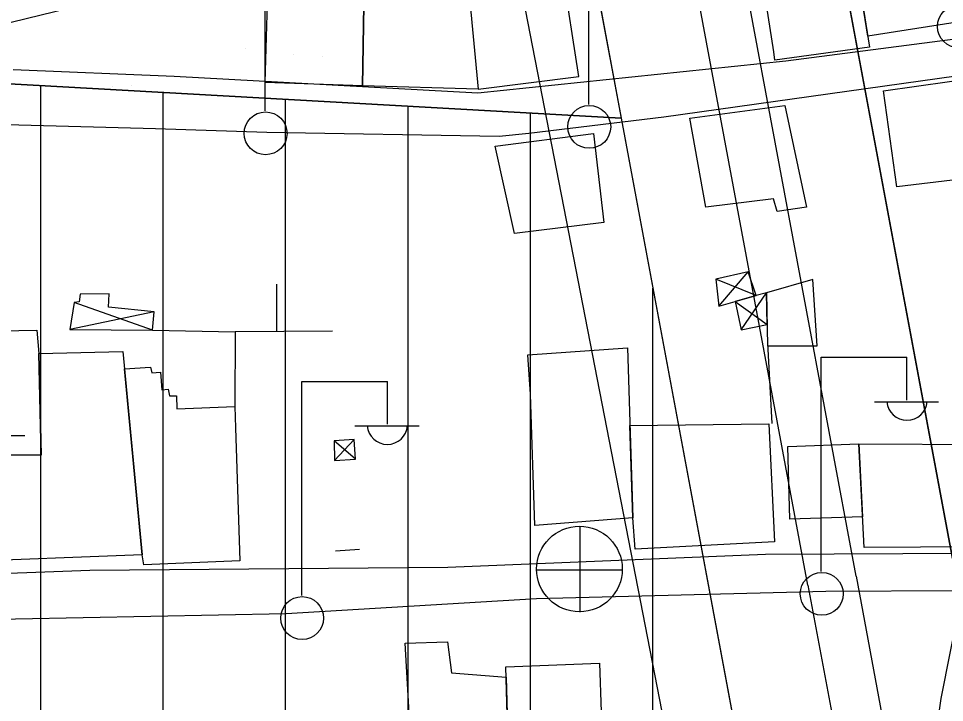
# Model space of a CAD drawing. Extents: x 417997 to 421451, y 4451742 to 4455216.
# Drawn here: x 419754.1 to 419829.8, y 4452584.5 to 4452640.4 of the extents above; entities that cross this region are included whole.
import ezdxf

# ---------------------------------------------------------------- set-up
doc = ezdxf.new("R2010")
doc.units = 0
for name, color, linetype in [('ADA', 7, 'Continuous'), ('ADAKENARI', 7, 'Continuous'), ('B_Mesken', 7, 'Continuous'), ('B_Sundurma', 7, 'Continuous'), ('B_Teras', 7, 'Continuous'), ('Default', 7, 'Continuous'), ('KALDIRIM', 7, 'Continuous'), ('PL_AYA_PARK_DINLENME', 7, 'Continuous'), ('PL_KON_MEV_350', 7, 'Continuous'), ('PL_TİCK', 7, 'Continuous'), ('S_Elektrik_Diregi', 7, 'Continuous'), ('S_Rogar_Kapagi', 7, 'Continuous'), ('Sinir_Duvar_tek_tarafa_ait', 7, 'Continuous'), ('SN_KENTSEL_DONUSUM', 7, 'Continuous'), ('TA_ENH_TARAMA', 7, 'Continuous'), ('TR_ORTAYOGUNKONUT', 7, 'Continuous'), ('TR_PARKALANI', 7, 'Continuous'), ('TR_TİCK', 7, 'Continuous'), ('Yol_Sose', 7, 'Continuous')]:
    doc.layers.add(name, color=color, linetype=linetype)

# ---------------------------------------------------------------- blocks, each defined once
blk = doc.blocks.new('POINT_DISPLAY')
at = {"layer": 'Default'}
blk.add_line((0, 0), (0, 0), dxfattribs=at)

msp = doc.modelspace()

# ---------------------------------------------------------------- linework, layer by layer
at = {"layer": 'ADA'}
msp.add_line((419747.044, 4452635.415), (419803.365, 4452632.236), dxfattribs=at)
msp.add_line((419747.044, 4452635.415), (419803.365, 4452632.236), dxfattribs=at)
at = {"layer": 'ADAKENARI'}
for p, q in [((419799.732, 4452651.732), (419803.365, 4452632.236)), ((419799.732, 4452651.732), (419803.365, 4452632.236)), ((419830.412, 4452596.267), (419820.24, 4452650.857)), ((419830.412, 4452596.267), (419820.24, 4452650.857)), ((419803.365, 4452632.236), (419825.442, 4452513.755)), ((419803.365, 4452632.236), (419825.442, 4452513.755))]:
    msp.add_line(p, q, dxfattribs=at)
at = {"layer": 'B_Mesken'}
for points in [[(419821.91, 4452649.037), (419821.634, 4452651.454), (419829.654, 4452652.505), (419831.515, 4452640.197), (419823.516, 4452638.941)], [(419814.487, 4452646.256), (419814.278, 4452647.674), (419821.91, 4452649.037), (419823.657, 4452638.051), (419815.914, 4452636.992), (419815.84, 4452637.675)], [(419746.849, 4452604.727), (419745.097, 4452604.68), (419744.905, 4452614.847), (419746.788, 4452614.741), (419755.643, 4452614.929), (419755.808, 4452613.02), (419755.984, 4452604.701)], [(419795.948, 4452609.696), (419795.749, 4452612.912), (419803.886, 4452613.479), (419804.303, 4452599.585), (419796.297, 4452598.96)], [(419755.808, 4452613.02), (419762.653, 4452613.18), (419764.246, 4452596.565), (419748.658, 4452595.965), (419746.701, 4452596.949), (419746.336, 4452601.351), (419747.097, 4452601.395), (419746.849, 4452604.727), (419755.984, 4452604.701)], [(419762.79, 4452611.753), (419764.918, 4452611.884), (419765.031, 4452611.441), (419765.724, 4452611.485), (419765.839, 4452610.04), (419766.369, 4452610.104), (419766.462, 4452609.545), (419767.03, 4452609.561), (419767.08, 4452608.482), (419771.813, 4452608.684), (419771.866, 4452606.946), (419772.201, 4452596.07), (419764.364, 4452595.742), (419764.246, 4452596.565)], [(419804.077, 4452607.128), (419815.431, 4452607.275), (419815.886, 4452597.626), (419804.505, 4452597.021), (419804.303, 4452599.585)], [(419823.087, 4452599.65), (419817.131, 4452599.472), (419816.983, 4452605.41), (419822.775, 4452605.638)], [(419833.151, 4452605.57), (419832.421, 4452597.214), (419823.218, 4452597.149), (419822.775, 4452605.638)]]:
    msp.add_lwpolyline(points, close=True, dxfattribs=at)
at = {"layer": 'B_Sundurma'}
for p, q in [((419811.346, 4452616.877), (419813.73, 4452619.672)), ((419814.386, 4452617.739), (419811.102, 4452619.088)), ((419813.154, 4452614.957), (419815.222, 4452617.98)), ((419765.087, 4452614.905), (419758.684, 4452617.184)), ((419812.685, 4452617.257), (419815.279, 4452615.374)), ((419765.21, 4452616.412), (419758.316, 4452614.985)), ((419781.65, 4452604.373), (419779.925, 4452605.866)), ((419779.943, 4452604.269), (419781.547, 4452605.984))]:
    msp.add_line(p, q, dxfattribs=at)
for points in [[(419811.346, 4452616.877), (419814.386, 4452617.739), (419813.73, 4452619.672), (419811.102, 4452619.088)], [(419765.087, 4452614.905), (419765.21, 4452616.412), (419761.497, 4452616.802), (419761.551, 4452617.876), (419759.162, 4452617.87), (419759.087, 4452617.221), (419758.684, 4452617.184), (419758.316, 4452614.985)], [(419812.685, 4452617.257), (419813.154, 4452614.957), (419815.279, 4452615.374), (419815.222, 4452617.98), (419814.386, 4452617.739)], [(419779.943, 4452604.269), (419781.65, 4452604.373), (419781.547, 4452605.984), (419779.925, 4452605.866)]]:
    msp.add_lwpolyline(points, close=True, dxfattribs=at)
at = {"layer": 'B_Teras'}
for points in [[(419791.669, 4452634.617), (419799.903, 4452635.658), (419798.565, 4452644.28), (419793.373, 4452643.843), (419793.174, 4452645.436), (419790.947, 4452645.232), (419790.976, 4452642.094)], [(419774.52, 4452643.518), (419776.787, 4452643.465), (419776.731, 4452641.57), (419782.33, 4452641.49), (419782.241, 4452634.883), (419774.283, 4452635.147)], [(419782.33, 4452641.49), (419782.404, 4452643.332), (419785.238, 4452643.377), (419785.176, 4452642.305), (419790.976, 4452642.094), (419791.669, 4452634.617), (419782.241, 4452634.883)], [(419825.879, 4452626.639), (419824.782, 4452634.487), (419832.877, 4452635.612), (419834.759, 4452622.253), (419831.769, 4452621.812), (419831.111, 4452627.248)], [(419810.27, 4452624.958), (419808.965, 4452632.246), (419816.734, 4452633.285), (419818.498, 4452624.981), (419816.09, 4452624.622), (419815.799, 4452625.648)], [(419794.637, 4452622.812), (419793.063, 4452629.944), (419801.114, 4452631.003), (419801.935, 4452623.714)], [(419815.222, 4452617.98), (419815.318, 4452613.633), (419819.362, 4452613.642), (419819.011, 4452619.07)], [(419794.171, 4452579.608), (419794.195, 4452578.533), (419786.357, 4452578.421), (419785.72, 4452589.352), (419789.187, 4452589.437), (419789.506, 4452586.905), (419793.978, 4452586.57)], [(419801.873, 4452579.744), (419794.171, 4452579.608), (419793.954, 4452587.405), (419801.6, 4452587.693)]]:
    msp.add_lwpolyline(points, close=True, dxfattribs=at)
at = {"layer": 'KALDIRIM'}
for p, q in [((419822.548, 4452594.802), (419810.165, 4452661.256)), ((419822.548, 4452594.802), (419810.165, 4452661.256)), ((419818.615, 4452594.069), (419806.158, 4452660.921)), ((419818.615, 4452594.069), (419806.158, 4452660.921)), ((419822.548, 4452594.802), (419826.611, 4452572.997)), ((419822.548, 4452594.802), (419826.611, 4452572.997)), ((419818.615, 4452594.069), (419822.678, 4452572.264)), ((419818.615, 4452594.069), (419822.678, 4452572.264))]:
    msp.add_line(p, q, dxfattribs=at)
at = {"layer": 'PL_AYA_PARK_DINLENME'}
msp.add_lwpolyline([(419788.221, 4452659.052), (419799.732, 4452651.732), (419803.365, 4452632.236), (419747.044, 4452635.415), (419747.044, 4452648.371)], close=True, dxfattribs=at)
msp.add_lwpolyline([(419788.221, 4452659.052), (419799.732, 4452651.732), (419803.365, 4452632.236), (419747.044, 4452635.415), (419747.044, 4452648.371)], close=True, dxfattribs=at)
at = {"layer": 'PL_KON_MEV_350'}
msp.add_lwpolyline([(419747.044, 4452635.415), (419803.365, 4452632.236), (419825.442, 4452513.755), (419816.019, 4452500.983), (419737, 4452491.84)], dxfattribs=at)
at = {"layer": 'PL_TİCK'}
msp.add_lwpolyline([(419843.661, 4452525.165), (419917.525, 4452519.802), (419918.101, 4452535.298), (419923.418, 4452678.243), (419918.769, 4452681.966), (419824.159, 4452657.046), (419820.24, 4452650.857), (419830.412, 4452596.267), (419834.475, 4452574.463), (419843.661, 4452525.165)], dxfattribs=at)
msp.add_lwpolyline([(419843.661, 4452525.165), (419917.525, 4452519.802), (419918.101, 4452535.298), (419923.418, 4452678.243), (419918.769, 4452681.966), (419824.159, 4452657.046), (419820.24, 4452650.857), (419830.412, 4452596.267), (419834.475, 4452574.463), (419843.661, 4452525.165)], dxfattribs=at)
at = {"layer": 'S_Elektrik_Diregi'}
for p, q in [((419800.718, 4452633.363), (419800.718, 4452650.863)), ((419774.287, 4452632.838), (419774.287, 4452650.338)), ((419819.704, 4452595.201), (419819.704, 4452612.701)), ((419819.704, 4452612.701), (419826.704, 4452612.701)), ((419826.704, 4452609.201), (419826.704, 4452612.701)), ((419777.268, 4452593.227), (419777.268, 4452610.727)), ((419777.268, 4452610.727), (419784.268, 4452610.727)), ((419784.268, 4452607.227), (419784.268, 4452610.727)), ((419824.044, 4452609.061), (419829.294, 4452609.061)), ((419781.608, 4452607.087), (419786.858, 4452607.087)), ((419749.4, 4452606.302), (419754.65, 4452606.302))]:
    msp.add_line(p, q, dxfattribs=at)
for centre in [(419830.945, 4452639.74), (419800.754, 4452631.528), (419774.323, 4452631.003), (419819.74, 4452593.366), (419777.304, 4452591.392)]:
    msp.add_circle(centre, 1.75, dxfattribs=at)
for centre in [(419826.705, 4452609.214), (419784.269, 4452607.24)]:
    msp.add_arc(centre, 1.658, 184.83843, 355.14641, dxfattribs=at)
at = {"layer": 'S_Rogar_Kapagi'}
for p, q in [((419800.006, 4452591.868), (419800.006, 4452598.868)), ((419796.436, 4452595.333), (419803.436, 4452595.333))]:
    msp.add_line(p, q, dxfattribs=at)
msp.add_circle((419799.953, 4452595.397), 3.5, dxfattribs=at)
at = {"layer": 'Sinir_Duvar_tek_tarafa_ait'}
for points in [[(419775.211, 4452618.674), (419775.202, 4452614.805)], [(419765.087, 4452614.905), (419771.828, 4452614.786), (419771.813, 4452608.684)], [(419779.789, 4452614.83), (419771.828, 4452614.786)], [(419815.313, 4452613.852), (419815.68, 4452607.289)], [(419781.997, 4452597), (419780.031, 4452596.861)]]:
    msp.add_lwpolyline(points, dxfattribs=at)
at = {"layer": 'SN_KENTSEL_DONUSUM'}
msp.add_line((419824.919, 4452490.134), (419784.011, 4452700.413), dxfattribs=at)
msp.add_line((419824.919, 4452490.134), (419784.011, 4452700.413), dxfattribs=at)
at = {"layer": 'TA_ENH_TARAMA'}
msp.add_line((419713.921, 4452630.315), (420108.839, 4452727.712), dxfattribs=at)
msp.add_line((419713.921, 4452630.315), (420108.839, 4452727.712), dxfattribs=at)
at = {"layer": 'TR_ORTAYOGUNKONUT'}
for p, q in [((419755.951, 4452494.032), (419755.951, 4452634.912)), ((419755.951, 4452494.032), (419755.951, 4452634.912)), ((419765.951, 4452495.19), (419765.951, 4452634.348)), ((419765.951, 4452495.19), (419765.951, 4452634.348)), ((419775.951, 4452496.347), (419775.951, 4452633.783)), ((419775.951, 4452496.347), (419775.951, 4452633.783)), ((419785.951, 4452497.504), (419785.951, 4452633.219)), ((419785.951, 4452497.504), (419785.951, 4452633.219)), ((419795.951, 4452498.661), (419795.951, 4452632.654)), ((419795.951, 4452498.661), (419795.951, 4452632.654)), ((419805.951, 4452499.818), (419805.951, 4452618.36)), ((419805.951, 4452499.818), (419805.951, 4452618.36))]:
    msp.add_line(p, q, dxfattribs=at)
at = {"layer": 'TR_TİCK'}
msp.add_lwpolyline([(419918.101, 4452535.298), (419923.418, 4452678.243), (419918.769, 4452681.966), (419824.159, 4452657.046), (419820.24, 4452650.857), (419830.412, 4452596.267), (419834.475, 4452574.463), (419843.661, 4452525.165), (419917.525, 4452519.802), (419918.101, 4452535.298)], dxfattribs=at)
msp.add_lwpolyline([(419918.101, 4452535.298), (419923.418, 4452678.243), (419918.769, 4452681.966), (419824.159, 4452657.046), (419820.24, 4452650.857), (419830.412, 4452596.267), (419834.475, 4452574.463), (419843.661, 4452525.165), (419917.525, 4452519.802), (419918.101, 4452535.298)], dxfattribs=at)
at = {"layer": 'Yol_Sose'}
for points in [[(419751.321, 4452658.811), (419775.275, 4452662.115), (419792.528, 4452667.495), (419808.819, 4452672.39), (419828.568, 4452677.474), (419845.17, 4452681.202), (419859.663, 4452683.403), (419860.079, 4452683.198), (419860.366, 4452682.828), (419860.468, 4452682.018), (419859.11, 4452674.998), (419855.761, 4452659.442), (419845.728, 4452639.909), (419845.562, 4452639.833), (419844.827, 4452639.55), (419830.863, 4452638.733), (419816.805, 4452636.902), (419791.652, 4452634.275), (419766.859, 4452635.64)], [(419766.859, 4452635.64), (419753.687, 4452636.196)], [(419834.62, 4452605.228), (419841.678, 4452628.048), (419844.006, 4452635.994), (419844.035, 4452636.305), (419843.988, 4452636.454), (419843.786, 4452636.592), (419832.264, 4452635.888), (419806.84, 4452632.331)], [(419806.84, 4452632.331), (419795.82, 4452630.993), (419793.403, 4452630.751), (419774.414, 4452631.084), (419765.318, 4452631.365), (419748.046, 4452631.838)], [(419748.885, 4452594.886), (419759.97, 4452595.294), (419789.204, 4452595.546), (419815.149, 4452596.623), (419831.98, 4452596.706), (419832.435, 4452596.944), (419832.871, 4452597.437), (419833.246, 4452597.986), (419833.558, 4452598.773), (419833.819, 4452600.38), (419834.62, 4452605.228)], [(419775.986, 4452591.756), (419796.449, 4452592.986), (419820.071, 4452593.596), (419830.783, 4452593.638), (419830.867, 4452593.588), (419830.983, 4452593.281), (419830.992, 4452592.493), (419829.472, 4452584.824)], [(419829.472, 4452584.824), (419826.698, 4452565.291), (419825.85, 4452558.862), (419825.7, 4452558.501), (419825.499, 4452558.341), (419825.154, 4452558.213), (419816.036, 4452557.607), (419788.895, 4452556.232), (419763.46, 4452554.757), (419750.014, 4452554.177), (419749.79, 4452554.302), (419749.593, 4452554.506), (419747.338, 4452564.311), (419745.583, 4452575.501), (419744.543, 4452581.826), (419744.593, 4452590.636), (419744.769, 4452590.856), (419744.883, 4452590.914), (419745.46, 4452591.032), (419753.899, 4452591.316), (419775.994, 4452591.756)]]:
    msp.add_lwpolyline(points, dxfattribs=at)

# ---------------------------------------------------------------- block references
at = {"layer": 'TR_PARKALANI', "xscale": 0.1, "yscale": 0.10000000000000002}
for p in [(419791.361, 4452640.05), (419791.361, 4452640.05), (419772.698, 4452637.915), (419772.698, 4452637.915), (419776.589, 4452637.445), (419776.589, 4452637.445), (419778.984, 4452637.254), (419778.984, 4452637.254), (419761.817, 4452634.841), (419761.817, 4452634.841), (419763.344, 4452634.935), (419763.344, 4452634.935)]:
    msp.add_blockref('POINT_DISPLAY', p, dxfattribs=at)

doc.saveas('drawing.dxf')
